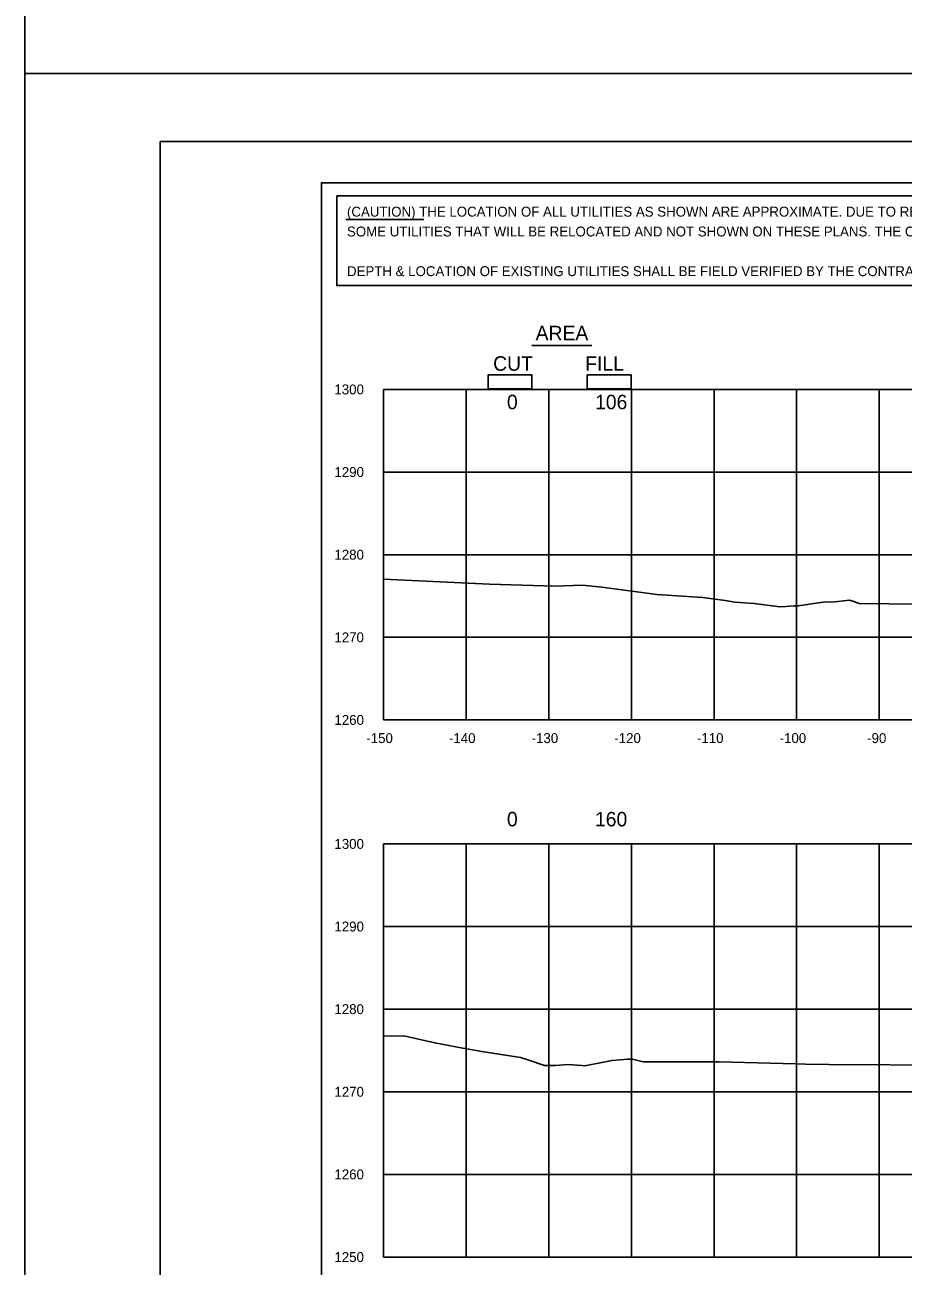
# Model space of a CAD drawing. Extents: x 2148105 to 2149976, y 144169 to 149705.
# Drawn here: x 2148219.9 to 2148326.2, y 148840.8 to 148991 of the extents above; entities that cross this region are included whole.
import ezdxf

# ---------------------------------------------------------------- set-up
doc = ezdxf.new("R2010")
doc.units = 0
for name, color, linetype in [('PH1a-PR-ServRd', 7, 'Continuous'), ('PR_Align_PC', 7, 'Continuous'), ('PR_Align_Ramp_E', 7, 'Continuous'), ('PR_Align_Ramp_J', 7, 'Continuous'), ('PR_Storm_Conc_Box_PH1B', 7, 'Continuous'), ('PR_Storm_Conc_Pipe_PH1B', 7, 'Continuous'), ('PR_Storm_Inlet_CICI_PH1B', 7, 'Continuous'), ('PR_Storm_MH', 7, 'Continuous'), ('PR_Storm_MH_PH1B', 7, 'Continuous'), ('PR_Storm_Standard_Median_Drain_PH1B', 7, 'Continuous'), ('TopCut', 7, 'Continuous'), ('TOPO_BRIDGE_Pier Cap', 7, 'Continuous')]:
    doc.layers.add(name, color=color, linetype=linetype)

msp = doc.modelspace()

# ---------------------------------------------------------------- linework, layer by layer
at = {"layer": 'PH1a-PR-ServRd'}
msp.add_lwpolyline([(2148570.82, 148761.91), (2148255.82, 148761.91), (2148255.82, 148971.91), (2148570.82, 148971.91)], close=True, dxfattribs=at)
at = {"layer": 'PR_Align_PC'}
msp.add_line((2148281.28, 148952.21), (2148288.56, 148952.21), dxfattribs=at)
for points in [[(2148275.98, 148948.66), (2148281.29, 148948.66), (2148281.29, 148946.97), (2148275.98, 148946.97)], [(2148275.98, 148948.66), (2148281.29, 148948.66), (2148281.29, 148946.97), (2148275.98, 148946.97)], [(2148287.98, 148948.66), (2148293.29, 148948.66), (2148293.29, 148946.97), (2148287.98, 148946.97)], [(2148287.98, 148948.66), (2148293.29, 148948.66), (2148293.29, 148946.97), (2148287.98, 148946.97)]]:
    msp.add_lwpolyline(points, close=True, dxfattribs=at)
at = {"layer": 'PR_Align_Ramp_E'}
for points in [[(2148219.95, 149225.16), (2148579.95, 149225.16), (2148579.95, 148985.16), (2148219.95, 148985.16)], [(2148219.95, 148985.16), (2148579.95, 148985.16), (2148579.95, 148745.16), (2148219.95, 148745.16)]]:
    msp.add_lwpolyline(points, close=True, dxfattribs=at)
at = {"layer": 'PR_Align_Ramp_J'}
msp.add_lwpolyline([(2148236.32, 148976.91), (2148576.32, 148976.91), (2148576.32, 148756.91), (2148236.32, 148756.91)], close=True, dxfattribs=at)
at = {"layer": 'PR_Storm_Conc_Box_PH1B'}
for p, q in [((2148263.32, 148946.91), (2148563.32, 148946.91)), ((2148263.32, 148906.91), (2148263.32, 148946.91)), ((2148273.32, 148906.91), (2148273.32, 148946.91)), ((2148283.32, 148906.91), (2148283.32, 148946.91)), ((2148293.32, 148906.91), (2148293.32, 148946.91)), ((2148303.32, 148906.91), (2148303.32, 148946.91)), ((2148313.32, 148906.91), (2148313.32, 148946.91)), ((2148323.32, 148906.91), (2148323.32, 148946.91)), ((2148263.32, 148936.91), (2148563.32, 148936.91)), ((2148263.32, 148926.91), (2148563.32, 148926.91)), ((2148263.32, 148916.91), (2148563.32, 148916.91)), ((2148263.32, 148906.91), (2148563.32, 148906.91)), ((2148263.32, 148891.91), (2148563.32, 148891.91)), ((2148263.32, 148841.91), (2148263.32, 148891.91)), ((2148273.32, 148841.91), (2148273.32, 148891.91)), ((2148283.32, 148841.91), (2148283.32, 148891.91)), ((2148293.32, 148841.91), (2148293.32, 148891.91)), ((2148303.32, 148841.91), (2148303.32, 148891.91)), ((2148313.32, 148841.91), (2148313.32, 148891.91)), ((2148323.32, 148841.91), (2148323.32, 148891.91)), ((2148263.32, 148881.91), (2148563.32, 148881.91)), ((2148263.32, 148871.91), (2148563.32, 148871.91)), ((2148263.32, 148861.91), (2148563.32, 148861.91)), ((2148263.32, 148851.91), (2148563.32, 148851.91)), ((2148263.32, 148841.91), (2148563.32, 148841.91))]:
    msp.add_line(p, q, dxfattribs=at)
at = {"layer": 'PR_Storm_Conc_Pipe_PH1B'}
msp.add_lwpolyline([(2148255.82, 148761.91), (2148570.82, 148761.91), (2148570.82, 148971.91), (2148255.82, 148971.91)], close=True, dxfattribs=at)
msp.add_lwpolyline([(2148255.82, 148761.91), (2148570.82, 148761.91), (2148570.82, 148971.91), (2148255.82, 148971.91)], close=True, dxfattribs=at)
at = {"layer": 'PR_Storm_Inlet_CICI_PH1B'}
for points in [[(2148263.32, 148923.94), (2148276.18, 148923.36), (2148284.08, 148923.11), (2148287.36, 148923.21), (2148289.74, 148922.97), (2148296.42, 148922.09), (2148301.95, 148921.72), (2148304.68, 148921.37), (2148305.85, 148921.18), (2148308.19, 148920.99), (2148311.28, 148920.6), (2148312.06, 148920.65), (2148313, 148920.72), (2148313.52, 148920.7), (2148314.63, 148920.87), (2148314.84, 148920.93), (2148316.82, 148921.2), (2148316.83, 148921.2), (2148317.59, 148921.15), (2148319.7, 148921.39), (2148320.23, 148921.24), (2148320.87, 148921.01), (2148331.81, 148920.87)], [(2148263.32, 148868.63), (2148263.39, 148868.63), (2148265.8, 148868.68), (2148269.53, 148867.83), (2148272.92, 148867.18), (2148275.24, 148866.78), (2148279.91, 148866.05), (2148280.79, 148865.76), (2148282.81, 148865.09), (2148284.14, 148865.1), (2148285.67, 148865.21), (2148287.34, 148865.09), (2148287.66, 148865.06), (2148289.34, 148865.37), (2148290.98, 148865.7), (2148292.84, 148865.86), (2148293.16, 148865.87), (2148293.3, 148865.88), (2148293.45, 148865.84), (2148294.76, 148865.54), (2148303.93, 148865.53), (2148313.16, 148865.29), (2148314.37, 148865.26), (2148317.22, 148865.23), (2148332.01, 148865.14)]]:
    msp.add_lwpolyline(points, dxfattribs=at)
at = {"layer": 'PR_Storm_MH'}
msp.add_line((2148258.8, 148967.46), (2148268.21, 148967.46), dxfattribs=at)
msp.add_lwpolyline([(2148257.69, 148970.34), (2148420.12, 148970.34), (2148420.12, 148959.47), (2148257.69, 148959.47)], close=True, dxfattribs=at)
at = {"layer": 'PR_Storm_Standard_Median_Drain_PH1B'}
for p, q in [((2148263.32, 148906.91), (2148263.32, 148946.91)), ((2148263.32, 148906.91), (2148563.32, 148906.91)), ((2148263.32, 148841.91), (2148263.32, 148891.91)), ((2148263.32, 148841.91), (2148563.32, 148841.91))]:
    msp.add_line(p, q, dxfattribs=at)
at = {"layer": 'TopCut'}
msp.add_lwpolyline([(2148287.98, 148946.97), (2148293.29, 148946.97), (2148293.29, 148948.66), (2148287.98, 148948.66), (2148287.98, 148946.97)], dxfattribs=at)
at = {"layer": 'TOPO_BRIDGE_Pier Cap'}
msp.add_lwpolyline([(2148275.98, 148946.97), (2148281.29, 148946.97), (2148281.29, 148948.66), (2148275.98, 148948.66), (2148275.98, 148946.97)], dxfattribs=at)

# ---------------------------------------------------------------- texts
at = {"layer": 'PR_Align_PC'}
for s, p in [('AREA', (2148281.74, 148952.86)), ('CUT', (2148276.6, 148949.17)), ('FILL', (2148287.74, 148949.17)), ('0', (2148278.27, 148944.51)), ('106', (2148288.93, 148944.51)), ('0', (2148278.27, 148894.03)), ('160', (2148288.92, 148894.03))]:
    msp.add_text(s, height=1.75, dxfattribs=at).set_placement(p)
at = {"layer": 'PR_Storm_MH'}
for s, p in [("(CAUTION) THE LOCATION OF ALL UTILITIES AS SHOWN ARE APPROXIMATE. DUE TO RELOCATION'S PLANNED OR PRESENTLY UNDER CONSTRUCTION THERE ARE ", (2148258.92, 148967.82)), ('SOME UTILITIES THAT WILL BE RELOCATED AND NOT SHOWN ON THESE PLANS. THE CONTRACTOR SHALL BE RESPONSIBLE FOR ANY DAMAGE TO ALL UTILITIES.', (2148258.92, 148965.42)), ('DEPTH & LOCATION OF EXISTING UTILITIES SHALL BE FIELD VERIFIED BY THE CONTRACTOR PRIOR TO CONSTRUCTION.', (2148258.92, 148960.62))]:
    msp.add_text(s, height=1.2, dxfattribs=at).set_placement(p)
at = {"layer": 'PR_Storm_MH_PH1B'}
for s, p in [('1300', (2148257.4, 148946.31)), ('1290', (2148257.4, 148936.31)), ('1280', (2148257.4, 148926.31)), ('1270', (2148257.4, 148916.31)), ('1260', (2148257.4, 148906.31)), ('-150', (2148261.26, 148904.11)), ('-140', (2148271.26, 148904.11)), ('-130', (2148281.26, 148904.11)), ('-120', (2148291.26, 148904.11)), ('-110', (2148301.26, 148904.11)), ('-100', (2148311.26, 148904.11)), ('-90', (2148321.85, 148904.11)), ('1300', (2148257.4, 148891.31)), ('1290', (2148257.4, 148881.31)), ('1280', (2148257.4, 148871.31)), ('1270', (2148257.4, 148861.31)), ('1260', (2148257.4, 148851.31)), ('1250', (2148257.4, 148841.31))]:
    msp.add_text(s, height=1.2, dxfattribs=at).set_placement(p)

doc.saveas('drawing.dxf')
